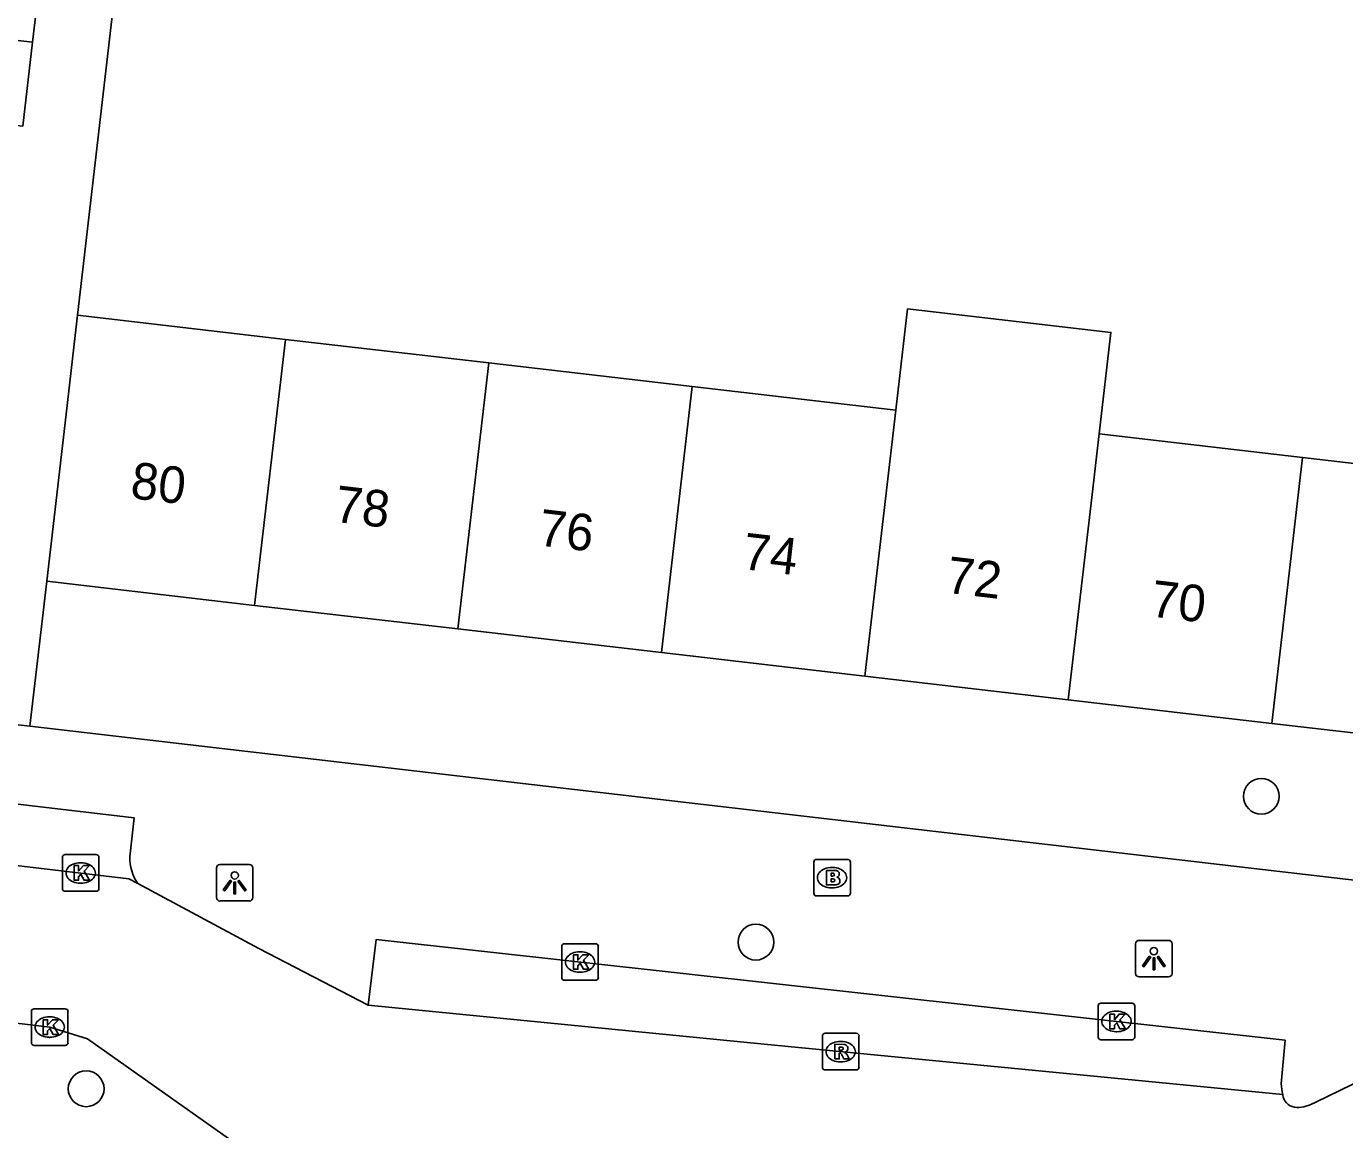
# Model space of a CAD drawing. Extents: x 162250 to 162654, y 380744 to 381605.
# Drawn here: x 162303.66 to 162339.7, y 380900.78 to 380930.93 of the extents above; entities that cross this region are included whole.
import ezdxf

# ---------------------------------------------------------------- set-up
doc = ezdxf.new("R2010")
doc.units = 0
for name, color, linetype in [('IMGEO_Boom', 7, 'Continuous'), ('IMGEO_Brandkraan', 7, 'Continuous'), ('IMGEO_Kolk', 7, 'Continuous'), ('IMGEO_Lichtpunt', 7, 'Continuous'), ('IMGEO_Pand', 7, 'Continuous'), ('IMGEO_Pand_nummerreeks', 7, 'Continuous'), ('IMGEO_Rijbaan_lokaal_open', 7, 'Continuous'), ('IMGEO_Rioolput', 7, 'Continuous'), ('IMGEO_Voetpad_open', 7, 'Continuous')]:
    doc.layers.add(name, color=color, linetype=linetype)

msp = doc.modelspace()

# ---------------------------------------------------------------- linework, layer by layer
at = {"layer": 'IMGEO_Boom'}
for centre in [(162337.422, 380909.889), (162323.604, 380905.904), (162305.292, 380901.897)]:
    msp.add_circle(centre, 0.489, dxfattribs=at)
at = {"layer": 'IMGEO_Brandkraan'}
for p, q in [((162325.185, 380907.24), (162325.185, 380908.092)), ((162325.26, 380908.166), (162326.112, 380908.166)), ((162325.673, 380907.946), (162325.698, 380907.946)), ((162326.186, 380908.092), (162326.186, 380907.24)), ((162325.696, 380907.386), (162325.671, 380907.386)), ((162326.112, 380907.166), (162325.26, 380907.166))]:
    msp.add_line(p, q, dxfattribs=at)
for points in [[(162325.185, 380907.24), (162325.185, 380908.092)], [(162325.26, 380908.166), (162326.112, 380908.166)], [(162326.186, 380908.092), (162326.186, 380907.24)], [(162325.533, 380907.866), (162325.533, 380907.466), (162325.746, 380907.466)], [(162325.764, 380907.866), (162325.533, 380907.866)], [(162325.712, 380907.785), (162325.658, 380907.785), (162325.658, 380907.709)], [(162325.658, 380907.709), (162325.711, 380907.709)], [(162325.72, 380907.633), (162325.658, 380907.633), (162325.658, 380907.552)], [(162325.658, 380907.552), (162325.72, 380907.552)], [(162326.112, 380907.166), (162325.26, 380907.166)]]:
    msp.add_lwpolyline(points, dxfattribs=at)
for centre, radius, start, end in [((162325.262, 380908.09), 0.0765, 91.552, 178.448), ((162325.262, 380908.09), 0.0765, 91.552, 178.448), ((162326.11, 380908.09), 0.0765, 1.552, 88.448), ((162326.11, 380908.09), 0.0765, 1.552, 88.448), ((162325.713, 380907.747), 0.0379, 267.8285, 90.9355), ((162325.721, 380907.592), 0.0404, 269.8759, 90.5077), ((162325.768, 380907.721), 0.145, 59.4692, 91.5367), ((162325.793, 380907.768), 0.0922, 285.5137, 58.1501), ((162325.798, 380907.576), 0.105, 301.3115, 78.989), ((162325.262, 380907.242), 0.0765, 181.552, 268.448), ((162325.262, 380907.242), 0.0765, 181.552, 268.448), ((162325.752, 380907.717), 0.251, 268.6676, 293.5347), ((162326.11, 380907.242), 0.0765, 271.552, 358.448), ((162326.11, 380907.242), 0.0765, 271.552, 358.448)]:
    msp.add_arc(centre, radius, start, end, dxfattribs=at)
for centre, major_axis, ratio, start_param, end_param in [((162325.672, 380907.666), (-0.387, 0.002), 0.722429, 4.712389, 7.853982), ((162325.697, 380907.666), (-0.39, 0.002), 0.717154, 1.570796, 4.712389)]:
    msp.add_ellipse(centre, major_axis=major_axis, ratio=ratio, start_param=start_param, end_param=end_param, dxfattribs=at)
at = {"layer": 'IMGEO_Kolk'}
for p, q in [((162304.716, 380908.295), (162305.568, 380908.295)), ((162304.641, 380907.369), (162304.641, 380908.221)), ((162305.129, 380908.075), (162305.154, 380908.075)), ((162305.642, 380908.221), (162305.642, 380907.369)), ((162305.568, 380907.295), (162304.716, 380907.295)), ((162305.152, 380907.515), (162305.127, 380907.515)), ((162318.294, 380904.936), (162318.294, 380905.788)), ((162318.369, 380905.862), (162319.221, 380905.862)), ((162319.295, 380905.788), (162319.295, 380904.936)), ((162318.782, 380905.642), (162318.807, 380905.642)), ((162318.805, 380905.082), (162318.78, 380905.082)), ((162319.221, 380904.862), (162318.369, 380904.862)), ((162303.794, 380903.157), (162303.794, 380904.009)), ((162303.869, 380904.083), (162304.721, 380904.083)), ((162304.795, 380904.009), (162304.795, 380903.157)), ((162332.961, 380903.311), (162332.961, 380904.163)), ((162333.036, 380904.237), (162333.888, 380904.237)), ((162333.449, 380904.017), (162333.474, 380904.017)), ((162333.962, 380904.163), (162333.962, 380903.311)), ((162304.282, 380903.863), (162304.307, 380903.863)), ((162304.305, 380903.303), (162304.28, 380903.303)), ((162333.888, 380903.237), (162333.036, 380903.237)), ((162333.472, 380903.457), (162333.447, 380903.457)), ((162304.721, 380903.083), (162303.869, 380903.083))]:
    msp.add_line(p, q, dxfattribs=at)
for points in [[(162304.716, 380908.295), (162305.568, 380908.295)], [(162304.641, 380907.369), (162304.641, 380908.221)], [(162304.962, 380907.995), (162305.085, 380907.995), (162305.085, 380907.844), (162305.215, 380907.995), (162305.379, 380907.995), (162305.233, 380907.844), (162305.386, 380907.595), (162305.234, 380907.595), (162305.149, 380907.759), (162305.085, 380907.692), (162305.085, 380907.595), (162304.962, 380907.595), (162304.962, 380907.995)], [(162305.642, 380908.221), (162305.642, 380907.369)], [(162305.568, 380907.295), (162304.716, 380907.295)], [(162318.294, 380904.936), (162318.294, 380905.788)], [(162318.369, 380905.862), (162319.221, 380905.862)], [(162319.295, 380905.788), (162319.295, 380904.936)], [(162318.615, 380905.562), (162318.738, 380905.562), (162318.738, 380905.411), (162318.868, 380905.562), (162319.032, 380905.562), (162318.886, 380905.411), (162319.039, 380905.162), (162318.887, 380905.162), (162318.802, 380905.326), (162318.738, 380905.259), (162318.738, 380905.162), (162318.615, 380905.162), (162318.615, 380905.562)], [(162319.221, 380904.862), (162318.369, 380904.862)], [(162303.794, 380903.157), (162303.794, 380904.009)], [(162303.869, 380904.083), (162304.721, 380904.083)], [(162304.795, 380904.009), (162304.795, 380903.157)], [(162332.961, 380903.311), (162332.961, 380904.163)], [(162333.036, 380904.237), (162333.888, 380904.237)], [(162333.962, 380904.163), (162333.962, 380903.311)], [(162304.115, 380903.783), (162304.238, 380903.783), (162304.238, 380903.632), (162304.368, 380903.783), (162304.532, 380903.783), (162304.386, 380903.632), (162304.539, 380903.383), (162304.387, 380903.383), (162304.302, 380903.547), (162304.238, 380903.48), (162304.238, 380903.383), (162304.115, 380903.383), (162304.115, 380903.783)], [(162333.282, 380903.937), (162333.405, 380903.937), (162333.405, 380903.786), (162333.535, 380903.937), (162333.699, 380903.937), (162333.553, 380903.786), (162333.706, 380903.537), (162333.554, 380903.537), (162333.469, 380903.701), (162333.405, 380903.634), (162333.405, 380903.537), (162333.282, 380903.537), (162333.282, 380903.937)], [(162333.888, 380903.237), (162333.036, 380903.237)], [(162304.721, 380903.083), (162303.869, 380903.083)]]:
    msp.add_lwpolyline(points, dxfattribs=at)
for centre, start, end in [((162304.718, 380908.219), 91.552, 178.448), ((162304.718, 380908.219), 91.552, 178.448), ((162305.566, 380908.219), 1.552, 88.448), ((162305.566, 380908.219), 1.552, 88.448), ((162304.718, 380907.371), 181.552, 268.448), ((162304.718, 380907.371), 181.552, 268.448), ((162305.566, 380907.371), 271.552, 358.448), ((162305.566, 380907.371), 271.552, 358.448), ((162318.371, 380905.786), 91.552, 178.448), ((162318.371, 380905.786), 91.552, 178.448), ((162319.219, 380905.786), 1.552, 88.448), ((162319.219, 380905.786), 1.552, 88.448), ((162318.371, 380904.938), 181.552, 268.448), ((162318.371, 380904.938), 181.552, 268.448), ((162319.219, 380904.938), 271.552, 358.448), ((162319.219, 380904.938), 271.552, 358.448), ((162303.871, 380904.007), 91.552, 178.448), ((162303.871, 380904.007), 91.552, 178.448), ((162304.719, 380904.007), 1.552, 88.448), ((162304.719, 380904.007), 1.552, 88.448), ((162333.038, 380904.161), 91.552, 178.448), ((162333.038, 380904.161), 91.552, 178.448), ((162333.886, 380904.161), 1.552, 88.448), ((162333.886, 380904.161), 1.552, 88.448), ((162333.038, 380903.313), 181.552, 268.448), ((162333.038, 380903.313), 181.552, 268.448), ((162333.886, 380903.313), 271.552, 358.448), ((162333.886, 380903.313), 271.552, 358.448), ((162303.871, 380903.159), 181.552, 268.448), ((162303.871, 380903.159), 181.552, 268.448), ((162304.719, 380903.159), 271.552, 358.448), ((162304.719, 380903.159), 271.552, 358.448)]:
    msp.add_arc(centre, 0.0765, start, end, dxfattribs=at)
for centre, major_axis, ratio, start_param, end_param in [((162305.128, 380907.795), (-0.387, 0.002), 0.722429, 4.712389, 7.853982), ((162305.153, 380907.795), (-0.39, 0.002), 0.717154, 1.570796, 4.712389), ((162318.781, 380905.362), (-0.387, 0.002), 0.722429, 4.712389, 7.853982), ((162318.806, 380905.362), (-0.39, 0.002), 0.717154, 1.570796, 4.712389), ((162333.448, 380903.737), (-0.387, 0.002), 0.722429, 4.712389, 7.853982), ((162333.473, 380903.737), (-0.39, 0.002), 0.717154, 1.570796, 4.712389), ((162304.281, 380903.583), (-0.387, 0.002), 0.722429, 4.712389, 7.853982), ((162304.306, 380903.583), (-0.39, 0.002), 0.717154, 1.570796, 4.712389)]:
    msp.add_ellipse(centre, major_axis=major_axis, ratio=ratio, start_param=start_param, end_param=end_param, dxfattribs=at)
at = {"layer": 'IMGEO_Lichtpunt'}
for p, q in [((162308.855, 380907.93), (162308.855, 380907.123)), ((162308.855, 380907.93), (162308.855, 380907.123)), ((162309.757, 380908.025), (162308.949, 380908.025)), ((162309.757, 380908.025), (162308.949, 380908.025)), ((162309.851, 380907.123), (162309.851, 380907.93)), ((162309.851, 380907.123), (162309.851, 380907.93)), ((162308.949, 380907.029), (162309.757, 380907.029)), ((162308.949, 380907.029), (162309.757, 380907.029)), ((162333.986, 380905.858), (162333.986, 380905.051)), ((162333.986, 380905.858), (162333.986, 380905.051)), ((162334.888, 380905.953), (162334.08, 380905.953)), ((162334.888, 380905.953), (162334.08, 380905.953)), ((162334.982, 380905.051), (162334.982, 380905.858)), ((162334.982, 380905.051), (162334.982, 380905.858)), ((162334.08, 380904.957), (162334.888, 380904.957)), ((162334.08, 380904.957), (162334.888, 380904.957))]:
    msp.add_line(p, q, dxfattribs=at)
for points in [[(162309.229, 380907.594), (162309.268, 380907.566), (162309.08, 380907.304), (162309.042, 380907.331), (162309.229, 380907.594)], [(162309.441, 380907.566), (162309.479, 380907.593), (162309.666, 380907.331), (162309.627, 380907.303), (162309.441, 380907.566)], [(162309.331, 380907.546), (162309.378, 380907.546), (162309.378, 380907.224), (162309.331, 380907.224), (162309.331, 380907.546)], [(162334.36, 380905.522), (162334.399, 380905.494), (162334.211, 380905.232), (162334.173, 380905.259), (162334.36, 380905.522)], [(162334.462, 380905.474), (162334.509, 380905.474), (162334.509, 380905.152), (162334.462, 380905.152), (162334.462, 380905.474)], [(162334.572, 380905.494), (162334.61, 380905.521), (162334.797, 380905.259), (162334.758, 380905.231), (162334.572, 380905.494)]]:
    msp.add_lwpolyline(points, dxfattribs=at)
for centre in [(162309.354, 380907.728), (162334.485, 380905.656)]:
    msp.add_circle(centre, 0.0994, dxfattribs=at)
for centre, start, end in [((162308.949, 380907.93), 90, 180), ((162308.949, 380907.93), 90, 180), ((162309.757, 380907.93), 0, 90), ((162309.757, 380907.93), 0, 90), ((162308.949, 380907.123), 180, 270), ((162308.949, 380907.123), 180, 270), ((162309.757, 380907.123), 270, 0), ((162309.757, 380907.123), 270, 360), ((162334.08, 380905.858), 90, 180), ((162334.08, 380905.858), 90, 180), ((162334.888, 380905.858), 0, 90), ((162334.888, 380905.858), 0, 90), ((162334.08, 380905.051), 180, 270), ((162334.08, 380905.051), 180, 270), ((162334.888, 380905.051), 270, 0), ((162334.888, 380905.051), 270, 360)]:
    msp.add_arc(centre, 0.0946, start, end, dxfattribs=at)
at = {"layer": 'IMGEO_Pand'}
for points in [[(162303.558, 380928.199), (162301.415, 380928.447), (162301.681, 380930.745), (162303.824, 380930.497)], [(162303.824, 380930.497), (162303.558, 380928.199)], [(162327.427, 380920.44), (162327.749, 380923.209), (162333.311, 380922.565), (162332.989, 380919.795)], [(162304.215, 380915.765), (162304.744, 380920.327), (162305.058, 380923.033)], [(162305.058, 380923.033), (162310.74, 380922.374)], [(162310.74, 380922.374), (162309.896, 380915.106)], [(162310.74, 380922.374), (162316.303, 380921.73)], [(162315.458, 380914.462), (162316.303, 380921.73)], [(162316.303, 380921.73), (162321.864, 380921.085)], [(162321.864, 380921.085), (162321.02, 380913.817)], [(162321.864, 380921.085), (162327.427, 380920.44)], [(162326.582, 380913.172), (162327.427, 380920.44)], [(162332.989, 380919.795), (162332.953, 380919.487), (162332.787, 380918.057), (162332.144, 380912.528)], [(162332.989, 380919.795), (162338.551, 380919.15)], [(162338.551, 380919.15), (162337.707, 380911.883)], [(162338.551, 380919.15), (162344.113, 380918.505)], [(162304.215, 380915.765), (162309.896, 380915.106)], [(162309.896, 380915.106), (162315.458, 380914.462)], [(162315.458, 380914.462), (162321.02, 380913.817)], [(162321.02, 380913.817), (162326.582, 380913.172)], [(162326.582, 380913.172), (162332.144, 380912.528)], [(162332.144, 380912.528), (162337.707, 380911.883)], [(162337.707, 380911.883), (162343.269, 380911.238)]]:
    msp.add_lwpolyline(points, dxfattribs=at)
at = {"layer": 'IMGEO_Rijbaan_lokaal_open'}
for points in [[(162306.705, 380907.505), (162306.458, 380907.638), (162292.66, 380909.267), (162283.046, 380910.457)], [(162306.705, 380907.505), (162310.012, 380905.728), (162313.006, 380904.183)], [(162316.431, 380899.429), (162312.494, 380899.87), (162309.716, 380900.169), (162305.327, 380903.261), (162304.299, 380903.584), (162300.415, 380904.048), (162289.869, 380905.312)], [(162338.006, 380901.74), (162323.827, 380903.117), (162313.006, 380904.183)], [(162338.929, 380901.541), (162341.803, 380902.935)]]:
    msp.add_lwpolyline(points, dxfattribs=at)
for centre, radius, start, end in [((162339.637, 380902.096), 1.669, 192.308, 196.4548), ((162338.411, 380901.795), 0.412, 204.5795, 276.6921), ((162338.254, 380902.787), 1.417, 278.2994, 298.4242)]:
    msp.add_arc(centre, radius, start, end, dxfattribs=at)
at = {"layer": 'IMGEO_Rioolput'}
for p, q in [((162325.421, 380902.487), (162325.421, 380903.339)), ((162325.496, 380903.413), (162326.348, 380903.413)), ((162326.422, 380903.339), (162326.422, 380902.487)), ((162325.909, 380903.193), (162325.934, 380903.193)), ((162325.932, 380902.633), (162325.907, 380902.633)), ((162326.348, 380902.413), (162325.496, 380902.413))]:
    msp.add_line(p, q, dxfattribs=at)
for points in [[(162325.421, 380902.487), (162325.421, 380903.339)], [(162325.496, 380903.413), (162326.348, 380903.413)], [(162326.422, 380903.339), (162326.422, 380902.487)], [(162326.01, 380903.111), (162325.758, 380903.113), (162325.758, 380902.713)], [(162325.758, 380902.713), (162325.882, 380902.713), (162325.882, 380902.875), (162325.893, 380902.875)], [(162325.936, 380903.032), (162325.882, 380903.032), (162325.882, 380902.951)], [(162325.882, 380902.951), (162325.934, 380902.951)], [(162325.94, 380902.846), (162326.011, 380902.713), (162326.151, 380902.713), (162326.086, 380902.839)], [(162326.348, 380902.413), (162325.496, 380902.413)]]:
    msp.add_lwpolyline(points, dxfattribs=at)
for centre, radius, start, end in [((162325.498, 380903.337), 0.0765, 91.552, 178.448), ((162325.498, 380903.337), 0.0765, 91.552, 178.448), ((162326.346, 380903.337), 0.0765, 1.552, 88.448), ((162326.346, 380903.337), 0.0765, 1.552, 88.448), ((162325.892, 380902.822), 0.0533, 26.0293, 88.6989), ((162325.918, 380903.14), 0.19, 274.7715, 282.9687), ((162325.942, 380902.936), 0.0964, 77.0061, 93.1865), ((162325.956, 380902.993), 0.0378, 276.6634, 79.6772), ((162326.009, 380903.001), 0.109, 350.3612, 89.416), ((162326.007, 380903.001), 0.112, 277.5842, 350.9817), ((162325.991, 380902.786), 0.108, 29.5134, 73.7905), ((162325.498, 380902.489), 0.0765, 181.552, 268.448), ((162325.498, 380902.489), 0.0765, 181.552, 268.448), ((162326.346, 380902.489), 0.0765, 271.552, 358.448), ((162326.346, 380902.489), 0.0765, 271.552, 358.448)]:
    msp.add_arc(centre, radius, start, end, dxfattribs=at)
for centre, major_axis, ratio, start_param, end_param in [((162325.908, 380902.913), (-0.387, 0.002), 0.722429, 4.712389, 7.853982), ((162325.933, 380902.913), (-0.39, 0.002), 0.717154, 1.570796, 4.712389)]:
    msp.add_ellipse(centre, major_axis=major_axis, ratio=ratio, start_param=start_param, end_param=end_param, dxfattribs=at)
at = {"layer": 'IMGEO_Voetpad_open'}
for points in [[(162305.058, 380923.033), (162307.019, 380939.931), (162312.703, 380939.271), (162315.781, 380938.985)], [(162304.272, 380934.244), (162303.824, 380930.497)], [(162303.756, 380911.805), (162304.215, 380915.765)], [(162283.046, 380910.457), (162283.121, 380910.597), (162283.346, 380912.031), (162306.605, 380909.301), (162306.485, 380908.235)], [(162303.756, 380911.805), (162301.694, 380912.045)], [(162387.886, 380906.066), (162387.38, 380902.085), (162303.756, 380911.805)], [(162313.006, 380904.183), (162313.223, 380905.978), (162338.073, 380903.225), (162337.968, 380902.03)]]:
    msp.add_lwpolyline(points, dxfattribs=at)
for centre, radius, start, end in [((162307.756, 380908.22), 1.271, 179.3156, 214.2268), ((162339.728, 380902.113), 1.762, 182.7044, 192.2259)]:
    msp.add_arc(centre, radius, start, end, dxfattribs=at)

# ---------------------------------------------------------------- texts
at = {"layer": 'IMGEO_Pand_nummerreeks'}
for s, rotation, p in [('80', 353.3879, (162306.476, 380918.039)), ('78', 353.3879, (162312.054, 380917.393)), ('76', 353.3879, (162317.629, 380916.747)), ('74', 353.3879, (162323.207, 380916.101)), ('72', 353.3881, (162328.782, 380915.454)), ('70', 353.3881, (162334.366, 380914.806))]:
    msp.add_text(s, height=1, rotation=rotation, dxfattribs=at).set_placement(p)

doc.saveas('drawing.dxf')
